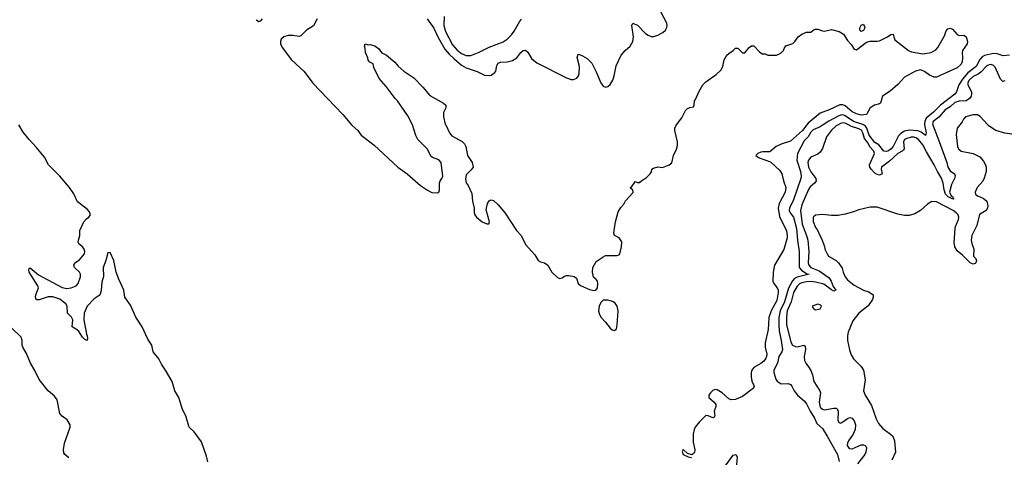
# Model space of a CAD drawing. Header units: inches. Extents: x 1934316 to 2140091, y 524953 to 667329.
# Tile 346 of 384: x 2074618 to 2083244, y 587086 to 590922. Entities that reach past the tile are written whole.
import ezdxf

# ---------------------------------------------------------------- set-up
doc = ezdxf.new("R2010")
doc.units = ezdxf.units.IN
doc.header["$MEASUREMENT"] = 0
for name, color, linetype in [('C0578', 7, 'Continuous'), ('C0579', 7, 'Continuous'), ('C0588', 7, 'Continuous'), ('C0589', 7, 'Continuous')]:
    doc.layers.add(name, color=color, linetype=linetype)

msp = doc.modelspace()

# ---------------------------------------------------------------- linework, layer by layer
at = {"layer": 'C0578', "color": 5}
for points, elevation in [([(2076265.9, 587045.9), (2076255.7, 587095.7), (2076210, 587220.4), (2076146.5, 587310), (2076107.2, 587347.2), (2076100, 587360), (2076072.5, 587450), (2076043.8, 587503.8), (2076012.2, 587610), (2075976.4, 587670), (2075953.7, 587750), (2075896.6, 587850), (2075861.3, 587901.3), (2075837.5, 587950), (2075789.1, 588009.1), (2075774.7, 588070), (2075742.1, 588122.1), (2075690, 588228.4), (2075635.6, 588315.6), (2075590, 588419.9), (2075540.8, 588490), (2075529.9, 588550), (2075486, 588646), (2075464.3, 588710), (2075444.5, 588810), (2075410, 588881.1), (2075390, 588877.6), (2075374.4, 588810), (2075350.1, 588750), (2075351.5, 588670), (2075339.3, 588620.7), (2075331.6, 588548.4), (2075323.5, 588516.5), (2075314.8, 588505.2), (2075270, 588475.1), (2075210.3, 588410), (2075183.2, 588350), (2075181.2, 588290), (2075204.1, 588164.1), (2075210.5, 588149.5), (2075213.7, 588126.3), (2075210, 588108.7), (2075190, 588119), (2075170, 588139.3), (2075133, 588193), (2075079.3, 588230), (2075083.5, 588290), (2075072.8, 588312.8), (2075038.7, 588350), (2075032.9, 588410), (2075021.2, 588430), (2074999.3, 588450), (2074970, 588471.7), (2074910, 588492.2), (2074868.3, 588491.7), (2074790, 588465.1), (2074770, 588465.2), (2074764, 588470), (2074758, 588490), (2074759.6, 588510), (2074782.9, 588570), (2074776.9, 588590), (2074700.5, 588710), (2074698, 588730), (2074700.7, 588739.3), (2074710, 588746.8), (2074784.6, 588684.6), (2074990, 588573.6), (2075030, 588564.9), (2075070, 588570.2), (2075111.8, 588590), (2075130.7, 588609.3), (2075150, 588667.7), (2075151.9, 588690), (2075141.5, 588710), (2075098, 588750), (2075091.6, 588770), (2075102, 588790), (2075142, 588818), (2075185, 588870), (2075188.2, 588890), (2075182.5, 588910), (2075170, 588929.8), (2075136.7, 588956.7), (2075130.6, 588970), (2075132.8, 588990), (2075145, 589030), (2075145.6, 589074.4), (2075181.4, 589150), (2075204.3, 589175.7), (2075225, 589190), (2075238.3, 589210), (2075230, 589236.1), (2075210, 589261), (2075125.5, 589325.5), (2075093.7, 589393.7), (2075055.3, 589450), (2074969.9, 589550), (2074872.1, 589650), (2074836, 589716), (2074763.6, 589803.6), (2074700.2, 589870), (2074650, 589936.2), (2074610, 589999.4)], 120), ([(2077525.8, 590000), (2077530, 589994.9), (2077580.9, 589950), (2077610.1, 589910.2), (2077722.3, 589822.3), (2077930, 589630.3), (2078011.7, 589571.7), (2078130, 589469.1), (2078190, 589427.7), (2078230, 589407.2), (2078277.5, 589402.5), (2078289.3, 589410.7), (2078297.2, 589430), (2078296, 589490), (2078301.2, 589510), (2078317.2, 589530), (2078325.2, 589550), (2078309.4, 589670), (2078290, 589693.3), (2078233.8, 589713.8), (2078222.7, 589722.7), (2078187.3, 589790), (2078106, 589870), (2078087.5, 589907.5), (2078059.3, 589999.3), (2078058.9, 590000)], 120), ([(2078350.5, 590000), (2078384.7, 589930), (2078403.5, 589903.5), (2078493.7, 589853.7), (2078513.7, 589833.7), (2078526, 589810), (2078541, 589730), (2078581, 589670), (2078590.8, 589629.2), (2078574.4, 589605.6), (2078530, 589562), (2078522.5, 589522.5), (2078530, 589492), (2078548.1, 589468.1), (2078578.5, 589398.5), (2078584.4, 589330), (2078600.7, 589270), (2078598.8, 589230), (2078604.9, 589210), (2078620.7, 589190), (2078671.3, 589150), (2078710, 589131), (2078728.4, 589131.6), (2078734, 589150), (2078704.7, 589255.3), (2078718, 589310), (2078730, 589334), (2078750, 589342), (2078770, 589338), (2078810, 589298), (2078870, 589226), (2078970, 589074.8), (2079010.8, 589030), (2079050.6, 588950), (2079130, 588860.7), (2079161.6, 588810), (2079179.6, 588799.6), (2079214.8, 588790), (2079244, 588770), (2079280.5, 588710), (2079330, 588660.4), (2079350, 588652.2), (2079370, 588658.4), (2079390, 588673.4), (2079410, 588679), (2079430, 588679.6), (2079474.8, 588670), (2079496.9, 588656.9), (2079510.3, 588610.3), (2079530, 588590.4), (2079610, 588557.1), (2079650, 588547.7), (2079666, 588550), (2079679.3, 588570), (2079684.5, 588610), (2079680.9, 588630), (2079670, 588645.2), (2079645.4, 588665.4), (2079635.1, 588710), (2079639.6, 588750), (2079670, 588800.7), (2079730, 588844), (2079750, 588853.4), (2079850, 588854.9), (2079870, 588860.7), (2079877, 588870), (2079889.7, 588930), (2079893.4, 588973.4), (2079870, 589009.2), (2079829, 589030), (2079824, 589050), (2079825.6, 589074.4), (2079839, 589150), (2079862, 589238), (2079883.2, 589276.8), (2079910, 589304.7), (2079926, 589334), (2079992.5, 589407.5), (2079990, 589426), (2079970, 589446), (2079970, 589451.3), (2079980.4, 589459.6), (2080000, 589487.7)], 120), ([(2075050, 587081.2), (2075013.2, 587110), (2075004.4, 587124.4), (2075001.6, 587150), (2075012.4, 587210), (2075059.6, 587350), (2075060.7, 587370), (2075035.4, 587415.4), (2074990, 587445.6), (2074970.8, 587470.8), (2074945.8, 587590), (2074922.3, 587622.3), (2074867.9, 587667.9), (2074788.6, 587768.6), (2074750, 587848), (2074712, 587912), (2074676.8, 587996.8), (2074645.7, 588050), (2074639.7, 588070), (2074639.1, 588110), (2074630, 588138.4), (2074543.3, 588223.3)], 140)]:
    msp.add_lwpolyline(points, dxfattribs=dict(at, elevation=elevation))
at = {"layer": 'C0578', "color": 5, "elevation": 120}
msp.add_lwpolyline([(2079730, 588463.7), (2079710, 588442.7), (2079696.1, 588410), (2079690.2, 588370), (2079696.8, 588336.8), (2079711.5, 588310), (2079751.4, 588270), (2079790, 588217.4), (2079810, 588202.3), (2079830, 588196.4), (2079846.7, 588213.3), (2079851.8, 588248.2), (2079860.4, 588370), (2079851.3, 588410), (2079835.5, 588435.5), (2079812.2, 588452.2), (2079770, 588463.5)], close=True, dxfattribs=at)
at = {"layer": 'C0579', "color": 5}
for points, elevation in [([(2078337.4, 590950), (2078335.4, 590870), (2078350, 590817.8), (2078410, 590701.5), (2078450, 590653.5), (2078490, 590624), (2078530, 590606.3), (2078572, 590608), (2078644.1, 590635.9), (2078730, 590680.7), (2078853, 590727), (2078890, 590751.7), (2078927.1, 590790), (2078950, 590820.4), (2078996.5, 590903.5), (2079015.3, 590924.7)], 160), ([(2076690, 590921.6), (2076714.2, 590905.8), (2076730, 590911), (2076745.2, 590930)], 120), ([(2077224.1, 590930), (2077192.3, 590867.7), (2077130, 590829.8), (2077080.4, 590779.6), (2077066.9, 590773.1), (2077010, 590782.2), (2076970, 590781.7), (2076931.3, 590770), (2076909.6, 590750), (2076903.3, 590730), (2076903.9, 590710), (2076916.5, 590676.5), (2076998.7, 590570), (2077110, 590466.4), (2077186.4, 590366.4), (2077450.7, 590090.7), (2077525.8, 590000)], 120), ([(2078187.9, 590930), (2078247.1, 590847.1), (2078285.5, 590765.5), (2078344.2, 590664.2), (2078379.7, 590619.7), (2078420.8, 590580.8), (2078490, 590523), (2078530, 590498.4), (2078626.1, 590466.1), (2078690, 590436.1), (2078730, 590431.4), (2078750, 590435.2), (2078781.5, 590458.5), (2078789.8, 590470.2), (2078799.3, 590520.7), (2078810, 590540.3), (2078830, 590550.2), (2078890, 590552.8), (2078935.7, 590564.3), (2078972.2, 590587.8), (2079010, 590633.7), (2079030, 590650.4), (2079050, 590655.5), (2079070, 590636.3), (2079101.9, 590581.9), (2079150, 590542.3), (2079410, 590411.1), (2079450, 590396.9), (2079470, 590395.8), (2079499.7, 590410), (2079513.7, 590430), (2079520.4, 590450), (2079522.4, 590510), (2079503.5, 590590), (2079510, 590618), (2079523.7, 590616.3), (2079550, 590606), (2079590, 590581.1), (2079630, 590539.5), (2079670, 590465.5), (2079710, 590368), (2079730, 590338.4), (2079750, 590330.3), (2079770, 590335.3), (2079790, 590353.7), (2079814.2, 590390), (2079826.8, 590430), (2079842.6, 590517.4), (2079887.1, 590610), (2079921.4, 590650), (2079965.1, 590690), (2079988.7, 590730), (2079996.8, 590770), (2079980.7, 590870), (2079989, 590890), (2080000, 590885.2)], 140), ([(2078058.9, 590000), (2078018, 590078), (2077929, 590210), (2077909, 590230), (2077830, 590335.3), (2077766.3, 590406.3), (2077722, 590502), (2077713.6, 590533.6), (2077686, 590550), (2077670, 590566), (2077667.3, 590587.3), (2077647.3, 590632.7), (2077646, 590670), (2077638, 590690), (2077646, 590710), (2077670, 590702), (2077690, 590704.7), (2077730, 590691.3), (2077762, 590670), (2077792, 590630), (2077831.3, 590610), (2077904.7, 590550), (2077933.7, 590513.7), (2077984.7, 590470), (2078070, 590411), (2078150, 590331), (2078210, 590256), (2078332, 590190), (2078350.9, 590170.9), (2078351, 590150), (2078331.1, 590108.9), (2078331.1, 590071.1), (2078347.1, 590007.1), (2078350.5, 590000)], 120)]:
    msp.add_lwpolyline(points, dxfattribs=dict(at, elevation=elevation))
at = {"layer": 'C0588', "color": 5}
for points, elevation in [([(2080000, 589487.7), (2080010, 589502), (2080030, 589494), (2080050, 589494), (2080056.4, 589503.6), (2080110, 589538), (2080142, 589570), (2080153.2, 589586.8), (2080155.3, 589610), (2080170, 589621), (2080210, 589630.6), (2080250, 589627.3), (2080308, 589650), (2080331.8, 589668.2), (2080347.3, 589730), (2080373.7, 589786.3), (2080382, 589818), (2080382.2, 589850), (2080358.7, 589950), (2080358.4, 589970), (2080366.6, 589990), (2080373.7, 590000)], 120), ([(2081514.4, 590000), (2081476, 589950), (2081370, 589857.2), (2081288.6, 589831.4), (2081244.9, 589810), (2081190, 589762.7), (2081130, 589764.2), (2081110, 589759.7), (2081084.9, 589750), (2081068, 589730), (2081096, 589710), (2081194.7, 589674.7), (2081278.6, 589598.6), (2081295.5, 589570), (2081309.2, 589510), (2081330.1, 589450), (2081325, 589410), (2081272.2, 589310), (2081262.9, 589270), (2081276, 589196), (2081335.5, 589070), (2081342.2, 589030), (2081340.4, 589010), (2081313.3, 588906.7), (2081231.5, 588770), (2081218.5, 588710), (2081216.5, 588630), (2081224.4, 588610), (2081254.9, 588570), (2081262, 588550), (2081262.9, 588530), (2081250, 588461.3), (2081201, 588370), (2081182.5, 588310), (2081174.5, 588205.5), (2081148.9, 588090), (2081147.9, 588050), (2081162.8, 587990), (2081161.1, 587970), (2081152.5, 587950), (2081136.6, 587930), (2081110, 587908), (2081050, 587871.8), (2081033.2, 587850), (2081026.5, 587830), (2081025.4, 587790), (2081033.3, 587753.3), (2081052.4, 587710), (2081048.2, 587691.8), (2080950, 587617.5), (2080890, 587593.7), (2080850, 587590.7), (2080830, 587599.3), (2080773.5, 587650), (2080730, 587677.4), (2080710, 587679.4), (2080690, 587671.5), (2080670, 587651.8), (2080656.3, 587630), (2080655, 587610), (2080702.5, 587570), (2080717.6, 587550), (2080717.2, 587530), (2080702.4, 587490), (2080707.9, 587450), (2080701.8, 587438.2), (2080690, 587431), (2080650, 587450.6), (2080628.1, 587451.9), (2080570, 587394.8), (2080536.8, 587350), (2080527.4, 587330), (2080518, 587290), (2080518.6, 587218.5), (2080534, 587150), (2080530.9, 587129.1), (2080522, 587118), (2080508, 587108), (2080470, 587119), (2080430, 587154), (2080422, 587138), (2080431.3, 587110), (2080474, 587090), (2080503.5, 587083.5)], 120), ([(2081656.7, 590000), (2081630, 589982.1), (2081570, 589957.4), (2081550, 589936.5), (2081524.3, 589895.7), (2081490, 589860.8), (2081432.1, 589750), (2081426.8, 589690), (2081458.7, 589590), (2081464.1, 589550), (2081461.5, 589530), (2081398.7, 589341.3), (2081363.5, 589270), (2081359.2, 589250), (2081368.1, 589230), (2081397.2, 589190), (2081423, 589090), (2081431.5, 588990), (2081448.2, 588890), (2081447.8, 588750), (2081466.3, 588726.3), (2081515.3, 588695.3), (2081534, 588690), (2081430, 588665), (2081407.2, 588652.8), (2081387.9, 588632.1), (2081352.8, 588567.2), (2081318.7, 588450), (2081281, 588370), (2081268, 588310), (2081267.8, 588250), (2081273.1, 588193.1), (2081290.4, 588110.4), (2081300.1, 588030), (2081295.6, 588010), (2081268.6, 587970), (2081256.3, 587910), (2081224.7, 587850), (2081226.2, 587830), (2081242.4, 587770), (2081253.7, 587753.7), (2081290.4, 587730.4), (2081350, 587731.8), (2081370, 587725.5), (2081383.8, 587710), (2081402.6, 587670), (2081431.5, 587630), (2081490, 587579.6), (2081510, 587555.6), (2081542.6, 587490), (2081581.3, 587430), (2081602.7, 587382.7), (2081650, 587337), (2081693.4, 587270), (2081782.2, 587110), (2081798, 587050)], 140), ([(2081789.5, 590000), (2081771.6, 589990), (2081730, 589953.6), (2081686.3, 589893.7), (2081650, 589793.3), (2081630, 589760.5), (2081610, 589744.2), (2081550, 589717.2), (2081527.9, 589690), (2081524.2, 589670), (2081529.2, 589630), (2081549.2, 589589.2), (2081594.3, 589530), (2081595.5, 589510), (2081580.4, 589490), (2081543.4, 589456.6), (2081527.3, 589432.7), (2081470, 589299.8), (2081459.5, 589250), (2081472.2, 589130), (2081511.7, 589030), (2081521.7, 588990), (2081530.8, 588890), (2081526.6, 588790), (2081531.5, 588770), (2081550.4, 588750.4), (2081620.8, 588720.8), (2081710, 588660.1), (2081727.9, 588630), (2081743.5, 588583.5), (2081768.8, 588550), (2081750, 588543.4), (2081730, 588553.3), (2081662.6, 588602.6), (2081590, 588621.2), (2081550, 588626.1), (2081510, 588624.2), (2081470, 588616.2), (2081450, 588606.2), (2081430, 588585), (2081396.8, 588530), (2081377.8, 588450), (2081342.1, 588370), (2081335.1, 588315.1), (2081335.2, 588250), (2081375.2, 588095.2), (2081389.1, 588069.1), (2081416.1, 588056.1), (2081430, 588055.1), (2081488.8, 588068.8), (2081499.4, 588059.4), (2081501.4, 588030), (2081490.2, 587969.8), (2081493.1, 587933.1), (2081504.5, 587910), (2081530, 587879.7), (2081550, 587845.5), (2081564.8, 587810), (2081576.6, 587750), (2081627.7, 587670), (2081634, 587650), (2081621.7, 587570), (2081630, 587525.4), (2081650, 587507.2), (2081670, 587503.3), (2081750, 587516.3), (2081770, 587516.1), (2081780.4, 587510), (2081789.1, 587489.1), (2081784.5, 587410), (2081794.8, 587390), (2081810, 587386.4), (2081819.5, 587390), (2081870, 587426), (2081890, 587433.6), (2081910, 587428.8), (2081930, 587406.7), (2081941.4, 587370), (2081937.2, 587330), (2081920.6, 587290), (2081878.4, 587230), (2081870.1, 587210), (2081868.6, 587188.6), (2081884.4, 587164.4), (2081910, 587160.1), (2081990, 587196.6), (2082010, 587196.3), (2082024.9, 587190), (2082030, 587183), (2082036.1, 587170), (2082031.9, 587130), (2082022.5, 587110), (2081958.9, 587030)], 160), ([(2082853.9, 590000), (2082831.3, 589970), (2082823.5, 589916.5), (2082833, 589810), (2082842, 589790), (2082866, 589770), (2082970, 589747.6), (2083030, 589718.9), (2083062.6, 589682.6), (2083079.7, 589650), (2083084.5, 589630), (2083084.2, 589590), (2083068.5, 589531.5), (2083055.1, 589504.9), (2083006, 589450), (2082988.2, 589410), (2082990.7, 589390), (2083014.7, 589374.7), (2083058.6, 589358.5), (2083090, 589331), (2083098.8, 589290), (2083096.3, 589270), (2083084.9, 589250), (2083026.6, 589213.4), (2083003.8, 589116.2), (2082958.4, 589030), (2082953.8, 588990), (2082958.9, 588958.9), (2082977, 588910), (2082974.8, 588850), (2082990.4, 588830.4), (2082999.1, 588810), (2082995.5, 588790), (2082990, 588783.7), (2082970, 588779.5), (2082945.2, 588790), (2082877.5, 588857.5), (2082830, 588894.5), (2082811.5, 588930), (2082806, 588970), (2082812.1, 589087.9), (2082815.9, 589110), (2082842, 589170), (2082844.7, 589190), (2082838.5, 589210), (2082823.5, 589230), (2082795.1, 589250), (2082650, 589325.1), (2082610, 589329.4), (2082570, 589303.7), (2082510, 589249.4), (2082459, 589221), (2082410, 589205.1), (2082370, 589205.1), (2082310, 589218), (2082130, 589277), (2082070, 589277.2), (2081970, 589254), (2081923.5, 589236.5), (2081850, 589217.2), (2081790, 589205.2), (2081730, 589205.2), (2081650, 589213.2), (2081590, 589209.3), (2081569.1, 589190.9), (2081570, 589152), (2081590, 589098.8), (2081603.7, 589083.7), (2081630, 589024.7), (2081644, 589004), (2081670, 588934), (2081671.3, 588910), (2081691, 588870), (2081704.7, 588850), (2081770.4, 588810.4), (2081791, 588790), (2081822.5, 588742.5), (2081831, 588709), (2081850, 588666.8), (2081870, 588642.8), (2081930, 588596), (2082011.3, 588550), (2082055.8, 588535.8), (2082094, 588510), (2082094.9, 588490), (2082088.2, 588470), (2082050, 588413.6), (2081970.7, 588350), (2081918, 588282), (2081877.3, 588182.7), (2081870.4, 588150), (2081870.4, 588110), (2081886.7, 588026.7), (2081902.8, 587982.8), (2081922.8, 587950), (2081990, 587882.8), (2082010.5, 587850), (2082025.5, 587765.5), (2082010.4, 587670), (2082023.8, 587630), (2082081.2, 587541.2), (2082122.9, 587422.9), (2082143.1, 587383.1), (2082178.7, 587338.7), (2082248, 587290), (2082268.2, 587270), (2082282.4, 587230), (2082290.5, 587130), (2082258.8, 587061.2)], 180), ([(2082617.5, 590000), (2082619.4, 589990), (2082673.9, 589853.9), (2082740.6, 589670), (2082750.1, 589630), (2082770, 589595.3), (2082806.7, 589570), (2082813, 589553), (2082808.9, 589530), (2082781.7, 589478.3), (2082763.9, 589410), (2082778.2, 589378.2), (2082792.6, 589370), (2082794.8, 589354.8), (2082800.5, 589350), (2082792.2, 589347.8), (2082751.5, 589370), (2082730, 589391.8), (2082716.6, 589430), (2082708.5, 589490), (2082692.9, 589532.9), (2082657.5, 589590), (2082630.5, 589650.5), (2082561.9, 589761.9), (2082530, 589823.4), (2082490.9, 589870.9), (2082470, 589885.6), (2082450, 589891.1), (2082429.5, 589890.5), (2082390, 589879.9), (2082371.1, 589870), (2082361.3, 589850), (2082366.4, 589790), (2082359.8, 589780.2), (2082350.1, 589769.9), (2082310, 589748.1), (2082239.3, 589680.7), (2082168.5, 589630), (2082165.1, 589610), (2082172.8, 589570), (2082150, 589559.9), (2082130, 589563.8), (2082110, 589575), (2082077.1, 589610), (2082064.8, 589630), (2082064.2, 589650), (2082105.9, 589750), (2082100.3, 589770), (2082066.4, 589806.4), (2082050, 589839.1), (2082019.7, 589879.7), (2082003.5, 589930), (2081991.8, 589951.8), (2081970, 589966.1), (2081905.8, 589985.8), (2081879, 590000)], 160), ([(2082545.9, 590000), (2082559.7, 589930), (2082552.8, 589907.3), (2082516.2, 589936.2), (2082487, 589947), (2082410, 589953.2), (2082370, 589944.1), (2082336.9, 589923.1), (2082317.3, 589902.7), (2082271.3, 589810), (2082254.3, 589790), (2082230, 589771.1), (2082210, 589767.4), (2082190, 589769.7), (2082144.2, 589824.2), (2082110, 589845.8), (2082061.2, 589910), (2082040.9, 589970), (2082028.6, 589988.6), (2082009.8, 590000)], 140), ([(2084044.2, 590000), (2084076.3, 589936.3), (2084108.5, 589851.5), (2084122.4, 589790), (2084113.7, 589730), (2084090.3, 589690), (2084010, 589595.1), (2083990, 589577.3), (2083939.1, 589550), (2083910, 589527), (2083892.5, 589527.5), (2083730, 589592.7), (2083613.8, 589673.8), (2083467.1, 589787.1), (2083370, 589886.6), (2083350, 589902), (2083310, 589918.4), (2083247.7, 589927.7), (2083168.7, 589950), (2083110, 589989.2), (2083100.1, 590000)], 180), ([(2080770, 586968.8), (2080870, 587104), (2080891.3, 587110), (2080904, 587090), (2080893.8, 586986.2)], 120)]:
    msp.add_lwpolyline(points, dxfattribs=dict(at, elevation=elevation))
at = {"layer": 'C0588', "color": 5, "elevation": 180}
msp.add_lwpolyline([(2081610, 588428.7), (2081562, 588410), (2081572, 588390), (2081590, 588378), (2081630, 588386), (2081642, 588410), (2081630, 588422)], close=True, dxfattribs=at)
at = {"layer": 'C0589', "color": 5}
for points, elevation in [([(2080000, 590885.2), (2080030, 590872.2), (2080100.9, 590800.9), (2080124.4, 590784.4), (2080150, 590775), (2080174.4, 590774.4), (2080210, 590785), (2080251.8, 590808.2), (2080276.8, 590830), (2080288.1, 590851.9), (2080291.3, 590870), (2080288.5, 590890), (2080236.5, 590990)], 140), ([(2080373.7, 590000), (2080418, 590062), (2080450, 590124.7), (2080470, 590142), (2080490, 590152), (2080522, 590158), (2080527.3, 590172.7), (2080528.7, 590210), (2080539, 590221), (2080567.8, 590290), (2080604.2, 590350), (2080630, 590375.8), (2080719.8, 590440.2), (2080760.5, 590479.5), (2080778, 590510), (2080789.4, 590570.6), (2080814, 590610), (2080830, 590626), (2080868, 590650), (2080890, 590672), (2080910, 590672), (2080950, 590632), (2080970, 590632), (2081010, 590678), (2081030, 590691), (2081050, 590691), (2081099.6, 590639.6), (2081123.6, 590623.6), (2081150, 590622), (2081171.3, 590611.3), (2081249, 590611), (2081270, 590618), (2081289.1, 590630.9), (2081308.9, 590651.1), (2081315.3, 590670), (2081330, 590691.3), (2081390, 590711.3), (2081410, 590731.3), (2081437.2, 590770), (2081470, 590794.8), (2081511.3, 590811.3), (2081550, 590812), (2081569.1, 590830.9), (2081590, 590838), (2081610, 590838), (2081650, 590822.8), (2081670, 590820.7), (2081730, 590834), (2081797.3, 590817.3), (2081834.2, 590794.2), (2081870, 590738.8), (2081903, 590703), (2081930, 590662), (2081950, 590658), (2082036.2, 590723.8), (2082070, 590734), (2082130, 590733), (2082150, 590737.1), (2082222, 590770), (2082250, 590792), (2082270, 590794), (2082274.8, 590770), (2082286.2, 590746.2), (2082404.9, 590650), (2082430, 590638.9), (2082530, 590622.3), (2082604.7, 590635.3), (2082643.9, 590656.1), (2082662.5, 590677.5), (2082718.9, 590781.1), (2082735.5, 590824.5), (2082750, 590841), (2082770, 590846), (2082790, 590838.8), (2082830, 590792), (2082850, 590782), (2082890, 590784.7), (2082910, 590771.3), (2082920.4, 590730), (2082917.6, 590710), (2082878.8, 590650), (2082874.8, 590630), (2082878.8, 590590), (2082874.9, 590550), (2082863, 590530), (2082830, 590500.7), (2082650, 590419), (2082630, 590419), (2082590, 590435.3), (2082546.3, 590466.3), (2082510, 590482.7), (2082464.7, 590470), (2082370, 590419), (2082310, 590352.3), (2082244.1, 590295.9), (2082178, 590250), (2082158, 590190), (2082150, 590184), (2082107.1, 590172.9), (2082070, 590148.7), (2082036, 590090), (2081990, 590086), (2081950, 590095.1), (2081910, 590112.6), (2081850, 590167.1), (2081830, 590175.6), (2081804.1, 590175.9), (2081710, 590132), (2081630, 590103.1), (2081525.5, 590014.5), (2081514.4, 590000)], 120), ([(2083290, 590611.3), (2083234.7, 590605.3), (2083181.8, 590621.8), (2083150, 590625.8), (2083071.9, 590608.1), (2083050, 590596.9), (2083030, 590572), (2082997.8, 590510), (2082925, 590455), (2082878.4, 590401.6), (2082845.6, 590350), (2082826, 590290), (2082810.1, 590270), (2082686.3, 590173.7), (2082624.5, 590110), (2082560.9, 590059.1), (2082546.6, 590030), (2082543.9, 590010), (2082545.9, 590000)], 140), ([(2083250, 590384.8), (2083230, 590380.4), (2083210, 590401.1), (2083165, 590505), (2083150, 590520.7), (2083127.8, 590527.8), (2083110, 590526), (2083090, 590516.4), (2083039.7, 590460.3), (2083016, 590444), (2082970, 590423.7), (2082935.6, 590390), (2082925.5, 590370), (2082924, 590350), (2082956.1, 590290), (2082957.3, 590270), (2082952.4, 590250), (2082939.3, 590230), (2082910, 590209.1), (2082850, 590208.3), (2082810, 590195.2), (2082770, 590158.9), (2082725.2, 590130), (2082671.8, 590068.1), (2082621.3, 590030), (2082615.6, 590010), (2082617.5, 590000)], 160), ([(2082009.8, 590000), (2082003.7, 590003.7), (2081923.2, 590030), (2081850, 590079), (2081830, 590086.9), (2081810, 590085.7), (2081790, 590077.2), (2081706.6, 590033.4), (2081656.7, 590000)], 140), ([(2083100.1, 590000), (2083032.9, 590072.9), (2083008.7, 590088.7), (2082970, 590089), (2082904.7, 590070), (2082886, 590050), (2082873.7, 590026.3), (2082853.9, 590000)], 180), ([(2081879, 590000), (2081850, 590015.4), (2081830, 590017.1), (2081810, 590011.5), (2081789.5, 590000)], 160)]:
    msp.add_lwpolyline(points, dxfattribs=dict(at, elevation=elevation))
at = {"layer": 'C0589', "color": 5, "elevation": 120}
msp.add_lwpolyline([(2081990, 590818), (2081978, 590830), (2081978, 590850), (2081990, 590874), (2082010, 590882), (2082022, 590850), (2082010, 590826)], close=True, dxfattribs=at)

doc.saveas('drawing.dxf')
